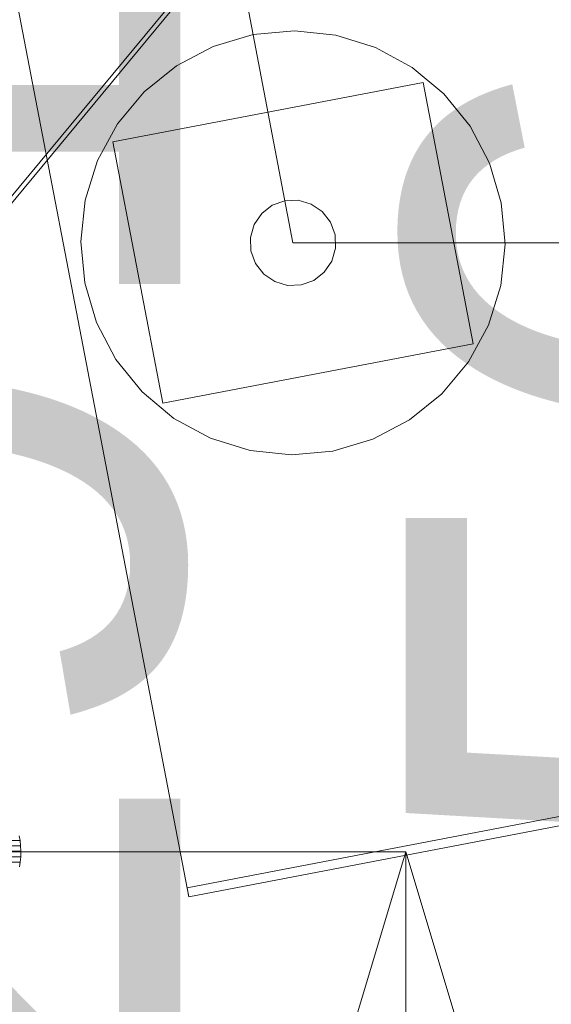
# Model space of a CAD drawing. Header units: millimetres. Extents: x -4395 to 65662, y -65530 to 6847.
# Tile 911 of 1034: x 27279 to 27515, y 223 to 660. Entities that reach past the tile are written whole.
import ezdxf

# ---------------------------------------------------------------- set-up
doc = ezdxf.new("R2010")
doc.units = ezdxf.units.MM
for name, color, linetype, lineweight in [('COTAS_P', 1, 'Continuous', 0), ('lateral_C03', 7, 'Continuous', 0), ('lateral_C06', 7, 'Continuous', 0), ('lateral_CHUTE_GRIZZLY_SEPARADOR', 7, 'Continuous', 0)]:
    doc.layers.add(name, color=color, linetype=linetype, lineweight=lineweight)
doc.dimstyles.new('R19_100', dxfattribs={"dimtxt": 250, "dimasz": 150, "dimexe": 150, "dimexo": 80, "dimgap": 100, "dimtad": 1, "dimtih": 1, "dimtoh": 1, "dimdsep": 46, "dimcen": 0.09, "dimadec": 0, "dimazin": 0, "dimtfac": 1, "dimtdec": 4, "dimtofl": 0, "dimtmove": 0, "dimatfit": 3, "dimfxl": 1, "dimtolj": 1, "dimtzin": 0, "dimarcsym": 0})

# ---------------------------------------------------------------- blocks, each defined once
blk = doc.blocks.new('DIM_R33_10')
at = {"layer": 'COTAS_P'}
for p, q in [((40881.56, 4063.78), (40725.76, 4079.71)), ((27230.5, 1444.88), (40881.56, 4063.78)), ((40881.56, 4063.78), (40742.72, 3991.32)), ((41051.13, 3179.9), (40881.56, 4063.78)), ((27230.5, 1444.88), (27369.33, 1517.34)), ((27400.07, 561), (27230.5, 1444.88)), ((27230.5, 1444.88), (27386.29, 1428.95))]:
    blk.add_line(p, q, dxfattribs=at)
blk.add_text('13900 P', height=250, rotation=10.86, dxfattribs=at).set_placement((34037.19, 2852.54))
blk = doc.blocks.new('DIM_R33_11')
at = {"layer": 'COTAS_P'}
for p, q in [((27400.07, 561), (27800.07, 561)), ((27800.07, 561), (27755.07, 411)), ((27800.07, 0), (27800.07, 561)), ((27800.07, 561), (27845.07, 411)), ((27800.07, 0), (27755.07, 150)), ((27800.07, 0), (27845.07, 150)), ((27400.07, 0), (27800.07, 0))]:
    blk.add_line(p, q, dxfattribs=at)
blk.add_text('561 P', height=250, rotation=90, dxfattribs=at).set_placement((27700.07, 280.5))
blk = doc.blocks.new('DIM_R33_16')
at = {"layer": 'COTAS_P'}
for p, q in [((27050.07, 291), (27450.07, 291)), ((27450.07, 291), (27405.07, 141)), ((27450.07, 0), (27450.07, 291)), ((27450.07, 291), (27495.07, 141)), ((27450.07, 0), (27405.07, 150)), ((27450.07, 0), (27495.07, 150)), ((27050.07, 0), (27450.07, 0))]:
    blk.add_line(p, q, dxfattribs=at)
blk.add_text('291 P', height=250, rotation=90, dxfattribs=at).set_placement((27350.07, 145.5))

msp = doc.modelspace()

# ---------------------------------------------------------------- linework, layer by layer
at = {"layer": 'lateral_C03'}
for p, q in [((27353.106, 275.03), (41200.582, 2931.609)), ((27353.86, 271.102), (41201.335, 2927.681)), ((27259.655, 762.147), (27353.86, 271.102)), ((27400.707, 654.998), (27382.357, 653.317)), ((27419.033, 653.067), (27400.707, 654.998)), ((27382.357, 653.317), (27364.687, 648.088)), ((27436.63, 647.598), (27419.033, 653.067)), ((27364.687, 648.088), (27348.377, 639.512)), ((27452.822, 638.801), (27436.63, 647.598)), ((27348.377, 639.512), (27334.053, 627.919)), ((27466.986, 627.014), (27452.822, 638.801)), ((27320.205, 605.755), (27457.698, 632.132)), ((27479.93, 516.245), (27457.698, 632.132)), ((27334.053, 627.919), (27322.267, 613.754)), ((27478.579, 612.69), (27466.986, 627.014)), ((27322.267, 613.754), (27313.47, 597.563)), ((27487.155, 596.38), (27478.579, 612.69)), ((27320.205, 605.755), (27342.437, 489.868)), ((27313.47, 597.563), (27308.001, 579.966)), ((27492.384, 578.711), (27487.155, 596.38)), ((27308.001, 579.966), (27306.07, 561.64)), ((27390.897, 577.64), (27386.203, 573.992)), ((27396.488, 579.66), (27390.897, 577.64)), ((27402.429, 579.853), (27396.488, 579.66)), ((27408.139, 578.2), (27402.429, 579.853)), ((27413.059, 574.864), (27408.139, 578.2)), ((27494.065, 560.36), (27492.384, 578.711)), ((27386.203, 573.992), (27382.867, 569.072)), ((27416.708, 570.171), (27413.059, 574.864)), ((27382.867, 569.072), (27381.215, 563.362)), ((27418.727, 564.58), (27416.708, 570.171)), ((27381.215, 563.362), (27381.408, 557.42)), ((27418.92, 558.638), (27418.727, 564.58)), ((27306.07, 561.64), (27307.751, 543.289)), ((27492.134, 542.034), (27494.065, 560.36)), ((27381.408, 557.42), (27383.427, 551.829)), ((27417.268, 552.928), (27418.92, 558.638)), ((27383.427, 551.829), (27387.076, 547.136)), ((27413.932, 548.008), (27417.268, 552.928)), ((27387.076, 547.136), (27391.996, 543.8)), ((27409.238, 544.36), (27413.932, 548.008)), ((27307.751, 543.289), (27312.98, 525.62)), ((27391.996, 543.8), (27397.706, 542.147)), ((27397.706, 542.147), (27403.647, 542.34)), ((27403.647, 542.34), (27409.238, 544.36)), ((27486.665, 524.437), (27492.134, 542.034)), ((27312.98, 525.62), (27321.556, 509.31)), ((27477.868, 508.246), (27486.665, 524.437)), ((27342.437, 489.868), (27479.93, 516.245)), ((27321.556, 509.31), (27333.149, 494.986)), ((27466.082, 494.081), (27477.868, 508.246)), ((27333.149, 494.986), (27347.313, 483.199)), ((27451.758, 482.488), (27466.082, 494.081)), ((27347.313, 483.199), (27363.505, 474.402)), ((27435.448, 473.912), (27451.758, 482.488)), ((27363.505, 474.402), (27381.102, 468.933)), ((27417.778, 468.683), (27435.448, 473.912)), ((27381.102, 468.933), (27399.428, 467.002)), ((27399.428, 467.002), (27417.778, 468.683)), ((27353.106, 275.03), (27353.86, 271.102))]:
    msp.add_line(p, q, dxfattribs=at)
at = {"layer": 'lateral_C06'}
for p, q in [((27278.677, 298.196), (27279.096, 296.064)), ((26828.977, 296.064), (27279.096, 296.064)), ((26829.244, 293.737), (27279.363, 293.737)), ((27279.096, 296.064), (27279.363, 293.737)), ((27279.363, 293.737), (27279.467, 291.305)), ((26829.285, 288.861), (27279.405, 288.861)), ((26829.348, 291.305), (27279.467, 291.305)), ((27279.405, 288.861), (27279.178, 286.5)), ((27279.467, 291.305), (27279.405, 288.861)), ((26829.058, 286.5), (27279.178, 286.5)), ((27279.178, 286.5), (27278.795, 284.311))]:
    msp.add_line(p, q, dxfattribs=at)
at = {"layer": 'lateral_CHUTE_GRIZZLY_SEPARADOR'}
for p, q in [((27200.067, 491), (27390.067, 720.004)), ((27390.067, 717.004), (27200.067, 488))]:
    msp.add_line(p, q, dxfattribs=at)

# ---------------------------------------------------------------- dimensions: what is measured, and where the dimension line sits
at = {"layer": 'COTAS_P'}
for p1, p2, distance, picture, middle in [((27400.067, 561), (41051.125, 3179.897), 900, 'DIM_R33_10', (34056.027, 2754.33)), ((27400.067, 0), (27400.067, 561), -400, 'DIM_R33_11', (27800.067, 280.5)), ((27050.067, 0), (27050.067, 291), -400, 'DIM_R33_16', (27450.067, 145.5))]:
    dim = msp.add_aligned_dim(p1=p1, p2=p2, distance=distance, text='<> P', dimstyle='R19_100', dxfattribs=at)
    dim.commit()
    dim.dimension.update_dxf_attribs({"geometry": picture, "text_midpoint": middle})

doc.saveas('drawing.dxf')
